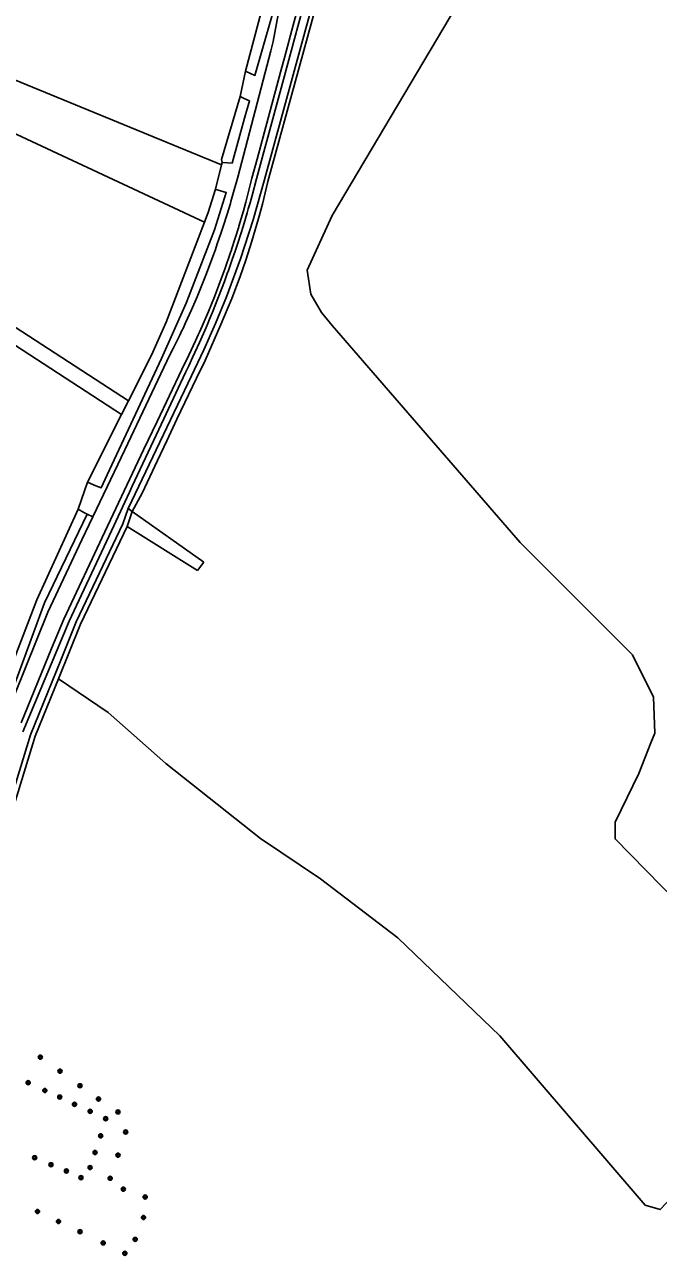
# Model space of a CAD drawing. Extents: x 133000 to 136000, y 400500 to 403500.
# Drawn here: x 134938.4 to 135062.9, y 402811.8 to 403053.4 of the extents above; entities that cross this region are included whole.
import ezdxf

# ---------------------------------------------------------------- set-up
doc = ezdxf.new("R2010")
doc.units = 0
for name, color, linetype in [('gg-knt-bronhoudergrens', 7, 'Continuous'), ('gg-knt-verharding', 7, 'Continuous'), ('gt-grn-vlakafsluiter', 7, 'Continuous'), ('gt-symb-boom', 7, 'Continuous'), ('gx-grn-maaiveld', 7, 'Continuous')]:
    doc.layers.add(name, color=color, linetype=linetype)

# ---------------------------------------------------------------- blocks, each defined once
blk = doc.blocks.new('gt0-BOOM')
at = {"layer": 'gt-symb-boom'}
for radius in [0.4, 0.2]:
    blk.add_circle((0, 0), radius, dxfattribs=at)

msp = doc.modelspace()

# ---------------------------------------------------------------- linework, layer by layer
at = {"layer": 'gg-knt-bronhoudergrens'}
for points in [[(135061.44, 402912.45), (135062.21, 402914.36), (135061.94, 402921.38), (135057.84, 402929.71), (135035.75, 402951.8), (134998.84, 402994.4), (134996.72, 402996.91), (134994.61, 403000.49), (134993.94, 403005.25), (134998.84, 403015.96), (135030.9, 403070.02), (135029.17, 403070.73), (135003.55, 403081.21), (135005.4, 403089.4)], [(134945.07, 402925.01), (134954.84, 402918.39), (134966.17, 402908.39), (134984.72, 402893.64), (134996.52, 402885.74), (135011.75, 402874.14), (135031.73, 402854.91), (135046.01, 402838.31), (135060.28, 402821.7), (135063.23, 402820.82), (135072.82, 402830.92), (135085.52, 402842.96), (135094.22, 402851.33)], [(135061.44, 402912.45), (135059.03, 402906.43), (135054.4, 402896.9), (135054.4, 402893.59), (135075.7, 402871.9), (135086.68, 402859.33), (135094.22, 402851.33)]]:
    msp.add_lwpolyline(points, dxfattribs=at)
at = {"layer": 'gg-knt-verharding'}
msp.add_line((134958.74, 402958.43), (134957.72, 402955.46), dxfattribs=at)
msp.add_lwpolyline([(134945.52, 402928.68), (134948.55, 402936.17), (134957.72, 402955.46)], dxfattribs=at)
at = {"layer": 'gt-grn-vlakafsluiter'}
msp.add_line((134973.6, 402947.94), (134972.37, 402946.28), dxfattribs=at)
at = {"layer": 'gx-grn-maaiveld'}
for p, q in [((134917.23, 403050.47), (134977.11, 403025.89)), ((134980.74, 403039.3), (134981.79, 403044.32)), ((134977.24, 403026.39), (134977.11, 403025.89)), ((134971.2, 402984.48), (134958.74, 402958.43)), ((134958.81, 402979.61), (134957.46, 402976.91)), ((134957.46, 402976.91), (134950.76, 402963.64)), ((134950.76, 402963.64), (134948.92, 402958.3)), ((134942.32, 402939.9), (134950.74, 402957.35)), ((134950.74, 402957.35), (134951.84, 402956.8)), ((134958.55, 402954.94), (134959.53, 402957.87)), ((134959.53, 402957.87), (134958.74, 402958.43)), ((134959.53, 402957.87), (134973.6, 402947.94)), ((134958.55, 402954.94), (134972.37, 402946.28)), ((134927.97, 402900.94), (134942.32, 402939.9))]:
    msp.add_line(p, q, dxfattribs=at)
for points in [[(134981.79, 403044.32), (134982.77, 403043.86), (134983.65, 403043.45), (134990.19, 403066.27), (134997.05, 403096.15), (135004.75, 403125.68), (135045.06, 403251), (135043.92, 403251.26), (135042.6, 403251.56)], [(134981.79, 403044.32), (134987.77, 403066.84), (134993.22, 403091.23), (134994.38, 403096.44), (135003.04, 403128.35), (135039.82, 403242.89), (135042.6, 403251.56)], [(134959.53, 402957.87), (134961.48, 402961.46), (134964.51, 402967.84), (134966.35, 402971.74), (134968.35, 402975.97), (134972.19, 402984.01), (134973.88, 402987.5), (134976.96, 402994.59), (134979.11, 402999.68), (134980.73, 403004.01), (134981.84, 403007.22), (134983.05, 403010.93), (134984.37, 403015.39), (134985.16, 403018.19), (134986.2, 403022.66), (134992.36, 403045.01), (134997.48, 403063.67), (135000.74, 403077.54), (135001.81, 403082.21), (135003.48, 403090.06)], [(135000, 403077.68), (134996.67, 403063.76), (134985.48, 403022.78)], [(134937.72, 402916.36), (134943.71, 402930.96), (134946.1, 402936.74), (134954.21, 402953.88), (134961.8, 402969.94), (134964.46, 402975.55), (134969.28, 402985.76), (134970.67, 402988.56), (134972, 402991.38), (134972.53, 402992.57), (134972.77, 402993.09), (134973.28, 402994.23), (134974.51, 402997.11), (134975.69, 403000), (134977.42, 403004.57), (134977.73, 403005.45), (134978.87, 403008.72), (134979.03, 403009.19), (134979.07, 403009.29), (134980.48, 403013.74), (134980.51, 403013.85), (134981.39, 403016.9), (134981.86, 403018.55), (134982.93, 403022.74), (134983.07, 403023.28), (134984.08, 403027.01), (134985.52, 403032.36), (134988.7, 403044.13), (134989.52, 403047.17), (134991.18, 403053.3), (134993.81, 403063.02)], [(134995.11, 403064.26), (134988.6, 403040.25), (134983.97, 403023.16), (134983.1, 403019.92), (134982.7, 403018.46), (134982.36, 403017.3), (134982.12, 403016.49), (134981.32, 403013.79), (134980.86, 403012.36), (134980.27, 403010.51), (134979.83, 403009.16), (134979.12, 403007.12), (134978.45, 403005.18), (134978.23, 403004.56), (134977.66, 403003.03), (134976.52, 403000), (134976.39, 402999.68), (134975.32, 402996.99), (134974.75, 402995.63), (134974.39, 402994.78), (134974.07, 402994), (134972.77, 402991.03), (134971.43, 402988.09), (134970.66, 402986.46), (134970.04, 402985.16), (134964.79, 402973.95), (134959.57, 402962.8), (134959.04, 402961.66), (134958.13, 402959.72), (134955.49, 402954.07), (134947.19, 402936.35), (134938.1, 402914.62)], [(134988.86, 403059.05), (134987.23, 403050.13), (134986.75, 403048.3), (134980.27, 403023.51), (134979.2, 403019.65), (134978.95, 403018.72), (134978.83, 403018.35), (134978.11, 403016.01), (134977.49, 403013.97), (134977.02, 403012.61), (134976.27, 403010.38), (134975.89, 403009.26), (134975.52, 403008.27), (134974.42, 403005.31), (134974.16, 403004.61), (134972.3, 403000), (134971.19, 402997.43), (134970.04, 402994.88), (134969.47, 402993.68), (134969.4, 402993.53), (134968.85, 402992.35), (134967.61, 402989.84), (134966.44, 402987.55), (134966.34, 402987.35), (134958.08, 402969.95), (134951.84, 402956.8)], [(134832.18, 403049.35), (134833.55, 403052.02), (134842.09, 403047.66), (134915.78, 403007.53), (134958.81, 402979.61)], [(134917.23, 403050.47), (134913.83, 403042.59), (134973.77, 403014.68)], [(134957.46, 402976.91), (134914.24, 403004.95), (134840.69, 403045.01), (134832.18, 403049.35)], [(134980.74, 403039.3), (134977.11, 403026.93), (134977.24, 403026.39)], [(134977.24, 403026.39), (134978.27, 403026.32), (134979.18, 403026.25), (134981.64, 403035.07), (134982.6, 403038.5), (134981.55, 403038.95), (134980.74, 403039.3)], [(134977.11, 403025.89), (134977.05, 403025.65), (134975.89, 403021.13)], [(134985.48, 403022.78), (134983.31, 403015.09), (134980.83, 403007.49), (134978.06, 403000)], [(134950.76, 402963.64), (134952.44, 402962.92), (134953.43, 402962.5), (134954.62, 402965.05), (134965.32, 402987.92), (134970.14, 402998.76), (134970.64, 402999.95), (134975.72, 403013.16), (134978.04, 403020.46), (134976.22, 403021.03), (134975.89, 403021.13)], [(134975.89, 403021.13), (134974.49, 403016.53), (134973.77, 403014.68)], [(134973.77, 403014.68), (134966.2, 402995.05), (134963.32, 402988.54), (134958.81, 402979.61)], [(134971.2, 402984.48), (134973.63, 402989.59), (134975.92, 402994.76), (134978.06, 403000)], [(134948.92, 402958.3), (134940.85, 402940.54), (134925.03, 402899.57)], [(134934.24, 402916.3), (134942.97, 402938.11), (134949.69, 402952.28), (134951.84, 402956.8)], [(134950.74, 402957.35), (134950.08, 402957.69), (134948.92, 402958.3)], [(134958.55, 402954.94), (134949.43, 402935.73), (134945.07, 402925.01)], [(134932.57, 402891.29), (134939.58, 402914.04), (134945.52, 402928.68)], [(134933.48, 402891.03), (134940.49, 402913.73), (134945.07, 402925.01)]]:
    msp.add_lwpolyline(points, dxfattribs=at)

# ---------------------------------------------------------------- block references
at = {"layer": 'gt-symb-boom'}
for p in [(134941.52, 402850.74), (134945.37, 402848), (134939.12, 402845.73), (134949.29, 402845.13), (134942.39, 402844.2), (134945.32, 402842.91), (134952.93, 402842.53), (134948.23, 402841.48), (134951.3, 402840.11), (134956.75, 402839.99), (134954.34, 402838.67), (134953.37, 402835.29), (134958.27, 402836.05), (134940.4, 402831), (134952.26, 402832.03), (134956.77, 402831.51), (134943.6, 402829.62), (134946.64, 402828.39), (134951.28, 402829.07), (134949.49, 402827.09), (134955.22, 402826.97), (134957.82, 402824.83), (134962.1, 402823.29), (134940.96, 402820.44), (134945.08, 402818.48), (134961.77, 402819.27), (134949.31, 402816.48), (134953.85, 402814.27), (134960.13, 402814.97), (134958.11, 402812.23)]:
    msp.add_blockref('gt0-BOOM', p, dxfattribs=at)

doc.saveas('drawing.dxf')
